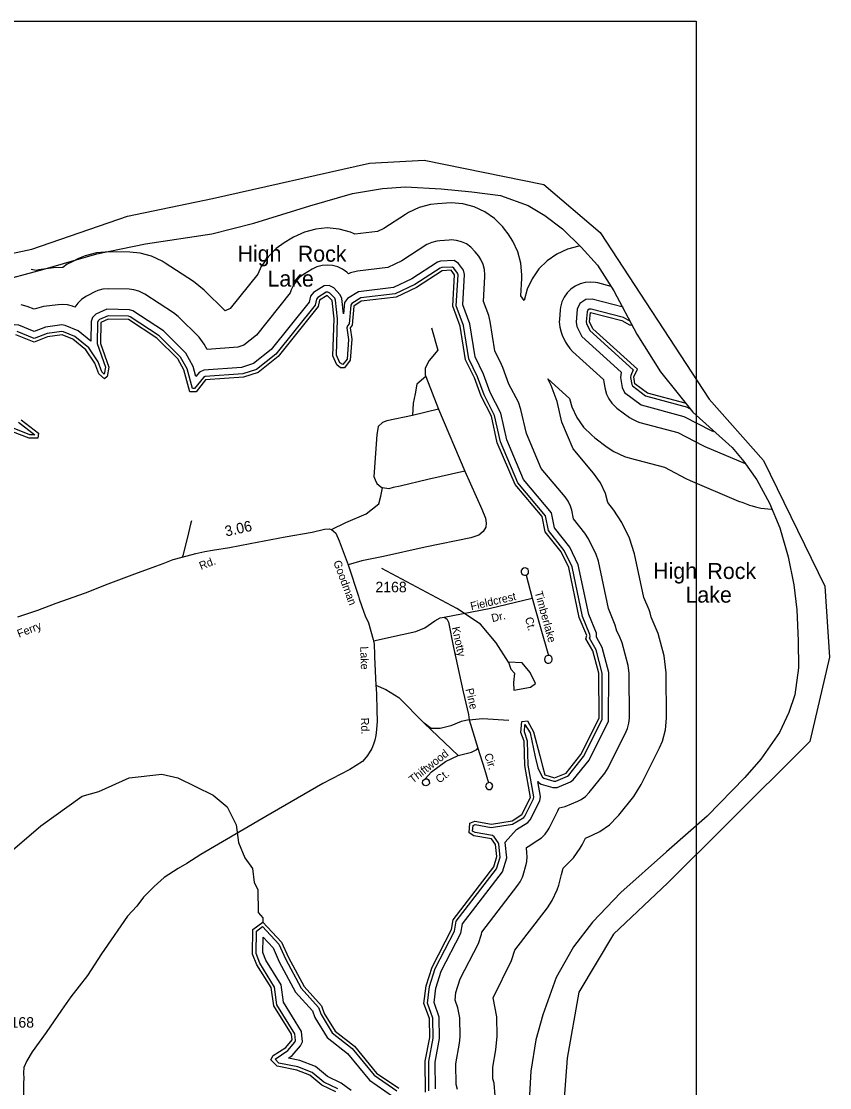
# Model space of a CAD drawing. Extents: x 1473865 to 1648260, y 639067 to 773536.
# Drawn here: x 1597680 to 1607280, y 709453 to 722116 of the extents above; entities that cross this region are included whole.
import ezdxf

# ---------------------------------------------------------------- set-up
doc = ezdxf.new("R2010")
doc.units = 0
for name, color, linetype in [('Exist Boundary Political CountyLine', 7, 'Continuous'), ('Exist Hydrographic Buffer Line', 7, 'Continuous'), ('Exist Hydrographic Creek Single Shore', 7, 'Continuous'), ('Exist Hydrographic Island Shore', 7, 'Continuous'), ('Exist Hydrographic Lake Shore', 7, 'Continuous'), ('Exist Hydrographic Lake Shore Label', 7, 'Continuous'), ('Exist Hydrographic Misc Water Feature', 7, 'Continuous'), ('Exist Hydrographic River Shore', 7, 'Continuous'), ('Exist Road Non-System Type 51', 7, 'Continuous'), ('Exist Road Non-System Type 51 Label', 7, 'Continuous'), ('Exist Road Secondary Mileage Hundredths English Label', 7, 'Continuous'), ('Exist Road Secondary Type 51 Attributed', 7, 'Continuous'), ('Exist Road Secondary Type 51 Label', 7, 'Continuous'), ('Exist Road Secondary Type 51 Number Label', 7, 'Continuous'), ('Map Preparation Inset Cut Line', 7, 'Continuous')]:
    doc.layers.add(name, color=color, linetype=linetype)

msp = doc.modelspace()

# ---------------------------------------------------------------- linework, layer by layer
at = {"layer": 'Exist Boundary Political CountyLine'}
msp.add_lwpolyline([(1597372, 719020), (1597937, 719168), (1598576, 719355), (1599156, 719473), (1599943, 719591), (1600442, 719719), (1601106, 719925), (1601612, 720073), (1601971, 720132), (1602242, 720152), (1602665, 720127), (1603031, 720093), (1603370, 720048), (1603700, 719930), (1603896, 719812), (1604108, 719650), (1604329, 719433), (1604521, 719222), (1604717, 718917), (1604988, 718400), (1605273, 717953), (1605480, 717692), (1605657, 717475), (1606124, 717057), (1606261, 716890), (1606414, 716673), (1606566, 716393), (1606689, 716103), (1606787, 715758), (1606856, 715424), (1606891, 715129), (1606905, 714760), (1606910, 714440), (1606866, 714120), (1606797, 713909), (1606684, 713672), (1606463, 713353), (1606274, 713136), (1605826, 712679), (1605344, 712255), (1604799, 711773), (1604464, 711419), (1604238, 711124), (1604032, 710760), (1603874, 710317), (1603791, 710022), (1603732, 709648), (1603702, 709156)], dxfattribs=at)
at = {"layer": 'Exist Hydrographic Buffer Line'}
for points in [[(1604309, 719449), (1604300, 719448), (1604165, 719412), (1604038, 719353), (1603924, 719273), (1603826, 719175), (1603746, 719060), (1603687, 718934), (1603651, 718799), (1603614, 718856), (1603625, 719062), (1603626, 719107), (1603614, 719246), (1603578, 719380), (1603519, 719507), (1603461, 719594), (1603420, 719648), (1603398, 719674), (1603300, 719773), (1603185, 719853), (1603059, 719912), (1602924, 719948), (1602785, 719960), (1602729, 719958), (1602621, 719950), (1602539, 719940), (1602404, 719904), (1602277, 719845), (1602241, 719823), (1601985, 719656), (1601909, 719621), (1601642, 719588), (1601623, 719597), (1601588, 719613), (1601453, 719649), (1601314, 719662), (1601176, 719649), (1601041, 719613), (1600914, 719554), (1600892, 719541), (1600800, 719484), (1600708, 719417), (1600610, 719319), (1600530, 719204), (1600487, 719113), (1600160, 718704)], [(1602861, 709430), (1602845, 709491), (1602839, 709736), (1602885, 709983), (1602891, 710058), (1602886, 710284), (1602864, 710400), (1602831, 710493), (1602842, 710583), (1602893, 710745), (1603110, 711166), (1603146, 711275), (1603150, 711299), (1603578, 711857), (1603604, 711896), (1603631, 711953), (1603639, 711978), (1603674, 712102), (1603682, 712138), (1603687, 712200), (1603685, 712238), (1603678, 712307), (1603699, 712318), (1603816, 712391), (1603857, 712421), (1603901, 712465), (1603937, 712516), (1603947, 712535), (1604050, 712739), (1604066, 712776), (1604138, 712793), (1604288, 712856), (1604329, 712876), (1604381, 712912), (1604425, 712957), (1604608, 713187), (1604649, 713250), (1604864, 713683), (1604880, 713720), (1604896, 713781), (1604901, 713843), (1604899, 714376), (1604887, 714467), (1604816, 714735), (1604781, 714822), (1604751, 714873), (1604734, 714944), (1604652, 715143), (1604534, 715704), (1604505, 715786), (1604415, 715972), (1604373, 716039), (1604238, 716209), (1604217, 716311), (1604203, 716360), (1604176, 716417), (1604140, 716468), (1603853, 716805), (1603678, 717221), (1603614, 717506), (1603583, 717592), (1603471, 717808), (1603398, 718006), (1603384, 718039), (1603303, 718205), (1603249, 718553), (1603231, 718624), (1603169, 718788), (1603186, 719086), (1603186, 719107), (1603181, 719169), (1603165, 719230), (1603138, 719287), (1603112, 719326), (1603071, 719379), (1603017, 719436), (1602965, 719472), (1602909, 719498), (1602848, 719514), (1602785, 719520), (1602760, 719519), (1602652, 719511), (1602615, 719507), (1602554, 719491), (1602497, 719464), (1602199, 719271)], [(1600160, 718704), (1600100, 718678), (1599853, 718923), (1599726, 719025), (1599387, 719245), (1599351, 719267), (1599225, 719326), (1599090, 719362), (1598968, 719374), (1598727, 719379), (1598572, 719367), (1598437, 719331), (1598360, 719298), (1598275, 719257), (1598226, 719231), (1598172, 719193), (1598063, 719187), (1597888, 719164), (1597855, 719156), (1597797, 719170)], [(1602199, 719271), (1602031, 719192), (1601671, 719148), (1601591, 719129), (1601567, 719118), (1601546, 719137), (1601494, 719173), (1601438, 719200), (1601377, 719216), (1601314, 719222), (1601252, 719216), (1601191, 719200), (1601134, 719173), (1601032, 719110), (1600991, 719080), (1600947, 719036), (1600911, 718984), (1600884, 718927), (1600873, 718892), (1600473, 718391), (1600321, 718269), (1600250, 718246), (1599888, 718219), (1599853, 718283), (1599791, 718366), (1599544, 718610), (1599487, 718656), (1599148, 718876), (1599075, 718913), (1599014, 718929), (1598959, 718934), (1598718, 718939), (1598648, 718934), (1598587, 718918), (1598553, 718903), (1598469, 718862), (1598446, 718850), (1598395, 718814), (1598351, 718770), (1598316, 718721), (1598289, 718732), (1598228, 718748), (1598165, 718753), (1598119, 718750), (1597944, 718728), (1597859, 718706), (1597833, 718696), (1597749, 718729), (1597678, 718749)], [(1602598, 709440), (1602595, 709758), (1602647, 710036), (1602643, 710291), (1602582, 710465), (1602604, 710636), (1602668, 710838), (1602899, 711288), (1602919, 711398), (1603393, 712016), (1603444, 712181), (1603428, 712363), (1603426, 712368), (1603559, 712521), (1603696, 712602), (1603725, 712634), (1603838, 712860), (1603845, 712910), (1603813, 713088), (1603821, 713079), (1603855, 713058), (1603992, 713016), (1604044, 713018), (1604203, 713084), (1604235, 713108), (1604423, 713344), (1604654, 713807), (1604656, 714385), (1604579, 714681), (1604511, 714802), (1604511, 714804), (1604509, 714852), (1604418, 715071), (1604294, 715662), (1604193, 715873), (1604012, 716103), (1603975, 716279), (1603644, 716676), (1603445, 717146), (1603374, 717462), (1603248, 717709), (1603169, 717925), (1603068, 718132), (1603008, 718524), (1602923, 718751), (1602944, 719111), (1602932, 719160), (1602871, 719240), (1602822, 719275), (1602660, 719268), (1602622, 719255), (1602318, 719057), (1602099, 718955), (1601683, 718905), (1601555, 718825), (1601517, 718777), (1601505, 718644), (1601487, 718824), (1601468, 718870), (1601390, 718951), (1601337, 718979), (1601276, 718974), (1601150, 718897), (1601114, 718853), (1601097, 718782), (1600646, 718218), (1600437, 718051), (1600296, 718006), (1599847, 717972), (1599794, 717951), (1599753, 717899), (1599721, 718016), (1599635, 718175), (1599369, 718441)], [(1602521, 709414), (1602518, 709765), (1602571, 710042), (1602566, 710277), (1602503, 710456), (1602529, 710653), (1602596, 710868), (1602826, 711313), (1602846, 711430), (1603324, 712052), (1603366, 712189), (1603352, 712346), (1603345, 712365), (1603296, 712432), (1603277, 712446), (1603069, 712483), (1603039, 712501), (1603045, 712566), (1603071, 712578), (1603258, 712543), (1603515, 712584), (1603647, 712662), (1603661, 712678), (1603764, 712883), (1603768, 712908), (1603698, 713284), (1603693, 713570), (1603654, 713678), (1603661, 713767), (1603724, 713667), (1603782, 713383), (1603816, 713250), (1603825, 713224), (1603870, 713139), (1603887, 713129), (1604003, 713093), (1604028, 713094), (1604165, 713151), (1604181, 713163), (1604358, 713386), (1604577, 713825), (1604579, 714375), (1604507, 714652), (1604429, 714791), (1604434, 714811), (1604433, 714835), (1604345, 715048), (1604221, 715638), (1604127, 715832), (1603941, 716069), (1603904, 716245), (1603578, 716635), (1603372, 717123), (1603301, 717436), (1603178, 717679), (1603098, 717895), (1602994, 718108), (1602933, 718504), (1602846, 718739), (1602866, 719104), (1602861, 719127), (1602817, 719184), (1602799, 719198), (1602675, 719192), (1602656, 719186), (1602355, 718990), (1602120, 718881), (1601710, 718831), (1601607, 718767), (1601592, 718747), (1601572, 718523), (1601553, 718500), (1601544, 718475), (1601567, 718338), (1601548, 718106), (1601500, 718041), (1601461, 718060), (1601421, 718152), (1601434, 718583), (1601412, 718805), (1601403, 718827), (1601343, 718889), (1601321, 718901), (1601301, 718899), (1601201, 718838), (1601185, 718818), (1601168, 718747), (1600701, 718163), (1600474, 717982), (1600311, 717930), (1599864, 717897), (1599842, 717887), (1599738, 717755), (1599713, 717755), (1599649, 717988), (1599572, 718129), (1599318, 718383)], [(1604686, 718969), (1604528, 719009), (1604501, 719015), (1604438, 719020), (1604376, 719015), (1604315, 718999), (1604258, 718972), (1604207, 718936), (1604163, 718892), (1604127, 718840), (1604100, 718784), (1604084, 718723), (1604080, 718692), (1604070, 718577), (1604068, 718546), (1604074, 718483), (1604090, 718423), (1604104, 718389), (1604144, 718306), (1604157, 718283), (1604193, 718231), (1604227, 718196), (1604596, 717862), (1604599, 717833), (1604614, 717748), (1604630, 717690), (1604657, 717633), (1604693, 717581), (1604737, 717537), (1604753, 717524), (1604902, 717413), (1604937, 717390), (1604994, 717363), (1605024, 717354), (1605477, 717232), (1605773, 717079), (1605797, 717068), (1606276, 716864)], [(1604826, 718723), (1604461, 718818), (1604385, 718814), (1604314, 718765), (1604283, 718698), (1604270, 718544), (1604279, 718492), (1604336, 718374), (1604804, 717948), (1604803, 717946), (1604795, 717886), (1604816, 717769), (1604844, 717710), (1605040, 717562), (1605550, 717422), (1605871, 717256), (1605902, 717244)], [(1599369, 718441), (1599006, 718678), (1598964, 718691), (1598696, 718696), (1598566, 718639), (1598524, 718599), (1598510, 718550), (1598507, 718316), (1598355, 718439), (1598201, 718505), (1598160, 718510), (1597966, 718485), (1597832, 718433), (1597649, 718507), (1597604, 718511), (1597465, 718483), (1597428, 718464), (1597348, 718392)], [(1599318, 718383), (1598973, 718608), (1598952, 718615), (1598711, 718619), (1598609, 718574), (1598592, 718558), (1598586, 718539), (1598582, 718290), (1598678, 718008), (1598665, 717928), (1598635, 717955), (1598591, 718072), (1598480, 718239), (1598315, 718373), (1598181, 718430), (1598160, 718433), (1597985, 718410), (1597832, 718351), (1597630, 718432)], [(1604913, 718553), (1604832, 718599), (1604448, 718699), (1604425, 718698), (1604408, 718686), (1604399, 718667), (1604389, 718549), (1604392, 718528), (1604432, 718445), (1604948, 717976), (1604917, 717912), (1604914, 717888), (1604929, 717805), (1604938, 717787), (1605093, 717669), (1605593, 717533), (1605617, 717520)], [(1603306, 709358), (1603294, 709507), (1603280, 709559), (1603279, 709697), (1603317, 709902), (1603331, 710067), (1603326, 710294), (1603285, 710519), (1603501, 710965), (1603541, 711087), (1603927, 711589), (1603985, 711676), (1604044, 711802), (1604062, 711859), (1604097, 711983), (1604115, 712061), (1604140, 712083), (1604238, 712182), (1604318, 712296), (1604340, 712337), (1604381, 712418), (1604458, 712450), (1604549, 712495), (1604664, 712575), (1604762, 712674), (1604776, 712690), (1604953, 712913), (1605043, 713055), (1605258, 713487), (1605293, 713569), (1605329, 713704), (1605341, 713843), (1605339, 714378), (1605313, 714580), (1605242, 714848), (1605162, 715041), (1605147, 715094), (1605135, 715127), (1605074, 715273), (1604964, 715794), (1604901, 715978), (1604811, 716164), (1604718, 716312), (1604647, 716402), (1604616, 716510), (1604557, 716637), (1604477, 716751), (1604232, 717039), (1604098, 717356), (1604043, 717602), (1603974, 717793), (1603934, 717870), (1604190, 717636), (1604217, 717539), (1604276, 717413), (1604356, 717298), (1604454, 717200), (1604490, 717172), (1604639, 717060), (1604717, 717009), (1604844, 716950), (1604910, 716929), (1605317, 716820), (1605571, 716688), (1605625, 716663), (1606197, 716419)], [(1597648, 717355), (1597840, 717207), (1597782, 717207), (1597595, 717279)], [(1606197, 716419), (1606248, 716401), (1606328, 716371), (1606359, 716363), (1606400, 716352), (1606463, 716335), (1606591, 716324)], [(1601438, 709438), (1601271, 709519), (1601134, 709633), (1600965, 709699), (1600738, 709746), (1600693, 709791), (1600843, 709896), (1600928, 709995), (1600937, 710014), (1600930, 710094), (1600716, 710439), (1600687, 710648), (1600511, 710930), (1600467, 711045), (1600471, 711310), (1600545, 711366), (1600737, 711159), (1600816, 710983), (1601004, 710635), (1601209, 710406), (1601239, 710321), (1601373, 710104), (1601610, 709918), (1601869, 709601), (1602140, 709416)], [(1601598, 709419), (1601480, 709507), (1601315, 709587), (1601175, 709704), (1600988, 709777), (1600852, 709805), (1600897, 709836), (1600996, 709951), (1601019, 709999), (1601009, 710120), (1600793, 710467), (1600764, 710676), (1600584, 710966), (1600548, 711059), (1600551, 711241), (1600669, 711114), (1600744, 710948), (1600938, 710589), (1601138, 710365), (1601165, 710287), (1601312, 710049), (1601553, 709860), (1601814, 709541), (1602088, 709354)]]:
    msp.add_lwpolyline(points, dxfattribs=at)
at = {"layer": 'Exist Hydrographic Creek Single Shore'}
msp.add_lwpolyline([(1597466, 712178), (1597913, 712562), (1598401, 712914), (1598602, 712969), (1598962, 713132), (1599347, 713177), (1599538, 713133), (1599960, 712928), (1600125, 712790), (1600231, 712575), (1600261, 712364), (1600334, 712182), (1600424, 712055), (1600447, 711888), (1600487, 711805), (1600492, 711535), (1600550, 711469), (1600549, 711419)], dxfattribs=at)
at = {"layer": 'Exist Hydrographic Island Shore'}
msp.add_lwpolyline([(1605563, 717582), (1605117, 717701), (1604968, 717813), (1604953, 717895), (1604996, 717986), (1604468, 718463), (1604428, 718546), (1604438, 718660), (1604812, 718564), (1604902, 718513), (1604932, 718513)], dxfattribs=at)
at = {"layer": 'Exist Hydrographic Lake Shore'}
for points in [[(1602481, 709401), (1602478, 709769), (1602531, 710050), (1602526, 710276), (1602462, 710452), (1602489, 710661), (1602559, 710883), (1602790, 711331), (1602808, 711446), (1603292, 712076), (1603327, 712200), (1603312, 712342), (1603263, 712408), (1603055, 712445), (1602997, 712479), (1603007, 712594), (1603066, 712619), (1603265, 712582), (1603508, 712623), (1603625, 712696), (1603728, 712901), (1603658, 713280), (1603653, 713569), (1603613, 713671), (1603623, 713803), (1603690, 713811), (1603763, 713678), (1603838, 713395), (1603870, 713270), (1603898, 713167), (1604014, 713132), (1604149, 713188), (1604326, 713411), (1604541, 713843), (1604539, 714375), (1604468, 714642), (1604386, 714785), (1604395, 714821), (1604306, 715036), (1604181, 715629), (1604091, 715815), (1603903, 716052), (1603864, 716237), (1603543, 716614), (1603333, 717111), (1603262, 717427), (1603141, 717663), (1603060, 717881), (1602955, 718096), (1602893, 718498), (1602805, 718733), (1602826, 719107), (1602785, 719160), (1602677, 719152), (1602374, 718955), (1602131, 718842), (1601714, 718791), (1601629, 718734), (1601610, 718508), (1601584, 718475), (1601607, 718340), (1601587, 718091), (1601519, 718001), (1601470, 718002), (1601428, 718035), (1601380, 718145), (1601394, 718584), (1601372, 718801), (1601314, 718861), (1601222, 718804), (1601204, 718729), (1600729, 718135), (1600493, 717946), (1600318, 717890), (1599867, 717857), (1599757, 717715), (1599682, 717716), (1599610, 717977), (1599537, 718110), (1599290, 718354), (1598951, 718575), (1598710, 718579), (1598626, 718538), (1598622, 718289), (1598719, 718011), (1598700, 717897), (1598667, 717871)], [(1598667, 717871), (1598601, 717932), (1598553, 718057), (1598446, 718217), (1598290, 718342), (1598165, 718393), (1597990, 718371), (1597831, 718308), (1597615, 718395)], [(1597677, 717383), (1597883, 717224), (1597874, 717165), (1597774, 717167), (1597575, 717243)], [(1601414, 709406), (1601249, 709485), (1601108, 709603), (1600951, 709662), (1600718, 709709), (1600644, 709783), (1600670, 709835), (1600821, 709930), (1600897, 710021), (1600890, 710090), (1600677, 710425), (1600647, 710643), (1600475, 710912), (1600427, 711038), (1600431, 711330), (1600549, 711419)], [(1600549, 711419), (1600771, 711182), (1600852, 711000), (1601039, 710654), (1601244, 710427), (1601276, 710335), (1601407, 710125), (1601638, 709946), (1601900, 709626), (1602165, 709447)]]:
    msp.add_lwpolyline(points, dxfattribs=at)
at = {"layer": 'Exist Hydrographic Misc Water Feature'}
for points in [[(1603464, 714505), (1603318, 714736), (1603133, 714957), (1602852, 715142), (1601960, 715619)], [(1603529, 714174), (1603729, 714209), (1603785, 714254), (1603724, 714385), (1603629, 714500), (1603464, 714505), (1603494, 714425), (1603539, 714375), (1603524, 714264), (1603529, 714174)]]:
    msp.add_lwpolyline(points, dxfattribs=at)
at = {"layer": 'Exist Hydrographic River Shore'}
for points in [[(1592601, 718627), (1592933, 718556), (1593503, 718502), (1594477, 718693), (1595238, 718907), (1596576, 719274), (1597075, 719256), (1597806, 719410), (1598940, 719803), (1599952, 720011), (1601816, 720430), (1602464, 720469)], [(1602464, 720469), (1603887, 720180), (1604554, 719610), (1605848, 717628), (1606496, 716901), (1607221, 715409), (1607280, 714565), (1607045, 713564), (1606046, 712571), (1605360, 711884), (1604713, 711275), (1604301, 710588), (1604163, 709803), (1604085, 708743)]]:
    msp.add_lwpolyline(points, dxfattribs=at)
at = {"layer": 'Exist Road Non-System Type 51'}
for points in [[(1602553, 718475), (1602625, 718211), (1602523, 718088), (1602478, 717996), (1602478, 717918), (1602485, 717899)], [(1602485, 717899), (1602376, 717809), (1602356, 717691), (1602333, 717581), (1602326, 717434)], [(1602485, 717899), (1602635, 717511)], [(1602635, 717511), (1602326, 717434)], [(1602635, 717511), (1602947, 716774)], [(1602326, 717434), (1602021, 717373), (1601971, 717353), (1601919, 717303), (1601902, 717205), (1601867, 716711), (1601882, 716672), (1601902, 716629), (1601949, 716587), (1601970, 716575)], [(1602947, 716774), (1603149, 716323), (1603191, 716216), (1603201, 716156), (1603196, 716108), (1603164, 716059), (1603114, 716014), (1603017, 715984), (1602478, 715871), (1601981, 715761), (1601723, 715709), (1601562, 715662)], [(1602947, 716774), (1602508, 716676), (1602181, 716596), (1602096, 716579), (1602044, 716566), (1601970, 716575)], [(1601365, 716081), (1601534, 716163), (1601776, 716268), (1601926, 716388), (1601948, 716478), (1601970, 716575)], [(1599702, 716183), (1599694, 716161), (1599650, 715976), (1599596, 715772), (1599589, 715753)], [(1603676, 715540), (1603691, 715547), (1603704, 715564), (1603705, 715589), (1603698, 715607), (1603683, 715620), (1603666, 715625), (1603645, 715623), (1603629, 715610), (1603618, 715593), (1603618, 715575), (1603625, 715555), (1603639, 715543), (1603656, 715538), (1603676, 715540)], [(1603676, 715540), (1603748, 715265)], [(1602700, 715040), (1603236, 715144), (1603748, 715265)], [(1603748, 715265), (1603840, 714928), (1603940, 714586)], [(1601864, 714760), (1602204, 714836), (1602364, 714872), (1602472, 714912), (1602592, 714996), (1602656, 715032), (1602700, 715040)], [(1602700, 715040), (1602732, 715020), (1602752, 714980), (1602812, 714680), (1602928, 714155), (1602992, 713883), (1603000, 713821)], [(1603932, 714585), (1603922, 714582), (1603907, 714573), (1603897, 714557), (1603893, 714537), (1603899, 714517), (1603911, 714504), (1603926, 714496), (1603944, 714494), (1603961, 714499), (1603981, 714519), (1603986, 714534), (1603985, 714551), (1603979, 714566), (1603967, 714577), (1603956, 714584), (1603940, 714586), (1603932, 714585)], [(1601889, 714234), (1602008, 714182), (1602164, 714086), (1602464, 713781), (1602868, 713397)], [(1603000, 713821), (1602904, 713801), (1602780, 713749), (1602656, 713717), (1602548, 713717), (1602464, 713781)], [(1603000, 713821), (1603156, 713837), (1603468, 713817)], [(1603000, 713821), (1603100, 713485)], [(1602868, 713397), (1603028, 713437), (1603088, 713469), (1603100, 713485)], [(1603100, 713485), (1603180, 713237), (1603227, 713073)], [(1602477, 713122), (1602552, 713205), (1602716, 713325), (1602868, 713397)], [(1602512, 713111), (1602525, 713094), (1602526, 713067), (1602508, 713045), (1602484, 713038), (1602461, 713046), (1602444, 713068), (1602447, 713101), (1602477, 713122), (1602499, 713119), (1602512, 713111)], [(1603227, 713073), (1603208, 713064), (1603192, 713037), (1603203, 713009), (1603225, 712994), (1603254, 712995), (1603273, 713014), (1603278, 713040), (1603268, 713062), (1603245, 713076), (1603227, 713073)]]:
    msp.add_lwpolyline(points, dxfattribs=at)
at = {"layer": 'Exist Road Secondary Type 51 Attributed'}
for points in [[(1597638, 715043), (1597875, 715123), (1598093, 715205), (1598440, 715330), (1598711, 715436), (1599028, 715556), (1599278, 715648), (1599365, 715678), (1599482, 715725), (1599589, 715753), (1599751, 715795), (1599861, 715820), (1599951, 715835), (1600151, 715867), (1600398, 715915), (1600813, 715995), (1601134, 716049), (1601282, 716087), (1601337, 716088), (1601365, 716081), (1601389, 716063), (1601417, 716037), (1601454, 715947), (1601562, 715662), (1601685, 715288), (1601692, 715257), (1601722, 715169), (1601765, 715057), (1601803, 714972), (1601857, 714776), (1601864, 714760), (1601871, 714718), (1601871, 714684), (1601876, 714630), (1601876, 714570), (1601889, 714234), (1601894, 714188)], [(1601894, 714188), (1601897, 714128), (1601903, 713936), (1601904, 713804), (1601900, 713708), (1601891, 713634), (1601879, 713580), (1601864, 713532), (1601844, 713482), (1601790, 713399), (1601757, 713355), (1601733, 713328), (1601582, 713230), (1601260, 713066), (1600582, 712672), (1600022, 712347), (1599813, 712223), (1599644, 712116), (1599542, 712057), (1599377, 711950), (1599256, 711843), (1599129, 711714), (1599050, 711609), (1598941, 711489), (1598667, 711093), (1598633, 711041), (1598465, 710786), (1598269, 710532), (1598158, 710372), (1597976, 710107), (1597808, 709880), (1597746, 709773), (1597710, 709695), (1597707, 709629), (1597707, 709617), (1597711, 709570), (1597707, 709504), (1597707, 709365)]]:
    msp.add_lwpolyline(points, dxfattribs=at)
at = {"layer": 'Map Preparation Inset Cut Line'}
msp.add_lwpolyline([(1530807, 678674), (1530807, 722116), (1605696, 722116), (1605696, 695030), (1593323, 695030), (1593323, 678674), (1530807, 678674)], dxfattribs=at)

# ---------------------------------------------------------------- texts
at = {"layer": 'Exist Hydrographic Lake Shore Label'}
for s, p in [('High', (1600247, 719263)), ('Rock', (1600963, 719261)), ('Lake', (1600603, 718966)), ('High', (1605183, 715496)), ('Rock', (1605828, 715494)), ('Lake', (1605567, 715213))]:
    msp.add_text(s, height=190, dxfattribs=at).set_placement(p)
at = {"layer": 'Exist Road Non-System Type 51 Label'}
for s, rotation, p in [('Fieldcrest', 12.9853, (1603025, 715122)), ('Timberlake', 285.5051, (1603775, 715336)), ('Dr.', 12.9853, (1603274, 714981)), ('Knotty', 282.4188, (1602791, 714917)), ('Ct.', 285.5051, (1603660, 715028)), ('Pine', 283.1369, (1602954, 714185)), ('Thiftwood', 38.2185, (1602330, 713062)), ('Cir.', 288.1495, (1603176, 713407)), ('Ct.', 38.2185, (1602645, 713063))]:
    msp.add_text(s, height=95, rotation=rotation, dxfattribs=at).set_placement(p)
at = {"layer": 'Exist Road Secondary Mileage Hundredths English Label'}
msp.add_text('3.06', height=125, rotation=12.5789, dxfattribs=at).set_placement((1600111, 715997))
at = {"layer": 'Exist Road Secondary Type 51 Label'}
for s, rotation, p in [('Rd.', 21.1347, (1599814, 715601)), ('Goodman', 290.424, (1601383, 715695)), ('Ferry', 21.0659, (1597652, 714796)), ('Lake', 272.0071, (1601704, 714692)), ('Rd.', 272.0113, (1601712, 713845))]:
    msp.add_text(s, height=95, rotation=rotation, dxfattribs=at).set_placement(p)
at = {"layer": 'Exist Road Secondary Type 51 Number Label'}
for p in [(1601885, 715336), (1597459, 710166)]:
    msp.add_text('2168', height=125, dxfattribs=at).set_placement(p)

doc.saveas('drawing.dxf')
